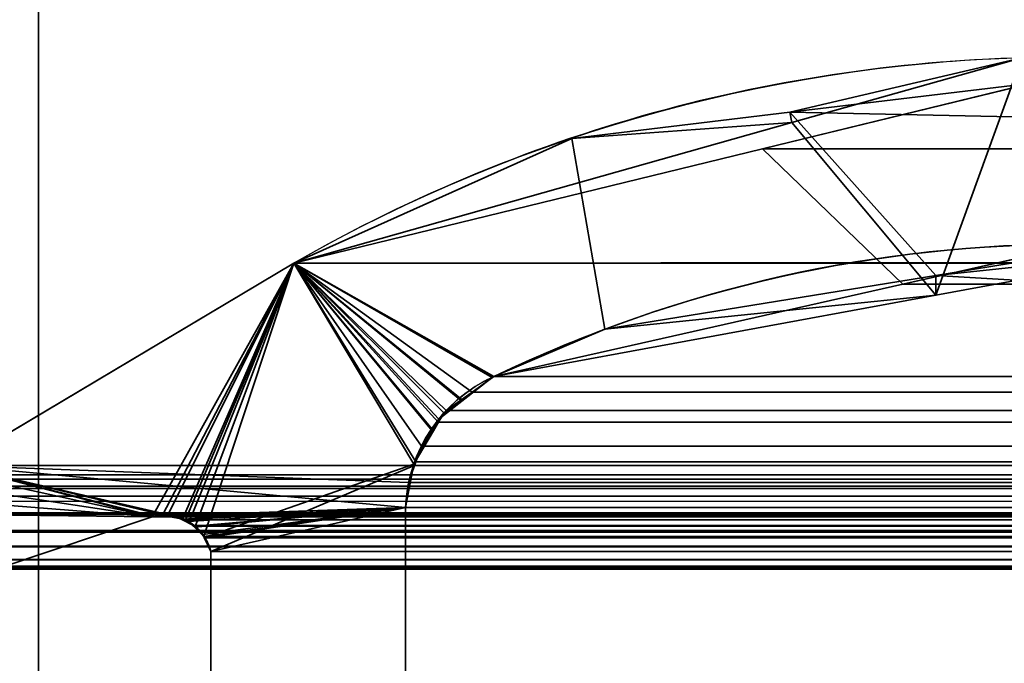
# Model space of a CAD drawing. Header units: millimetres. Extents: x -603 to 3703, y -115 to 249.
# Tile 544 of 656: x 1024.9 to 1030.1, y 11.04 to 14.44. Entities that reach past the tile are written whole.
import ezdxf

# ---------------------------------------------------------------- set-up
doc = ezdxf.new("R2010")
doc.units = ezdxf.units.MM
doc.layers.add('152', color=7, linetype='Continuous', true_color=0xffffff)

# ---------------------------------------------------------------- blocks, each defined once
blk = doc.blocks.new('UG_SURFACE_002')
at = {"layer": '152', "color": 252, "linetype": 'Continuous', "lineweight": 35}
for points in [[(2165, -13.4, 2212.25), (2165, 230.4, 2212.25), (835, 230.4, 2212.25), (835, -13.4, 2212.25)], [(985, -13.4, 2062.2499), (985, 230.4, 2062.2499), (2015.0001, 230.4, 2062.2499), (2015.0001, -13.4, 2062.2499)]]:
    blk.add_3dface(points, dxfattribs=at)
blk = doc.blocks.new('UG_SURFACE_113')
at = {"layer": '152', "color": 7, "linetype": 'Continuous', "lineweight": 35}
for points in [[(1028.9669, 13.9522, -8.75), (1030.192, 14.2393, 2017.0579), (1031.657, 13.8955, 2015.5931)], [(1028.9669, 13.9522, -8.75), (1028.978, 13.897, 2018.2719), (1030.192, 14.2393, 2017.0579)], [(1031.657, 13.8955, 2015.5931), (1031.1425, 14.2134, -8.75), (1028.9669, 13.9522, -8.75)], [(1028.9669, 13.9522, -8.75), (1031.1425, 14.2134, -8.75), (1030.7267, 13.2515, -8.75), (1029.7376, 13.0907, -8.75)], [(1029.7383, 12.9862, 2017.5116), (1030.192, 14.2393, 2017.0579), (1028.978, 13.897, 2018.2719)], [(1029.7383, 12.9862, 2017.5116), (1031.0676, 13.231, 2016.1824), (1031.657, 13.8955, 2015.5931), (1030.192, 14.2393, 2017.0579)], [(1028.978, 13.897, 2018.2719), (1028.9669, 13.9522, -8.75), (1027.8161, 13.8141, -8.75)], [(1029.7376, 13.0907, -8.75), (1027.9906, 12.8066, -8.75), (1027.8161, 13.8141, -8.75), (1028.9669, 13.9522, -8.75)], [(1026.348, 13.1555, -8.75), (1026.348, 13.1555, 2020.9019), (1028.978, 13.897, 2018.2719)], [(1028.978, 13.897, 2018.2719), (1027.8161, 13.8141, -8.75), (1026.348, 13.1555, -8.75)], [(1028.978, 13.897, 2018.2719), (1026.348, 13.1555, 2020.9019), (1027.405, 12.5565, 2019.845), (1029.7383, 12.9862, 2017.5116)], [(1026.348, 13.1555, -8.75), (1027.8161, 13.8141, -8.75), (1027.9906, 12.8066, -8.75), (1027.405, 12.5565, -8.75)], [(1029.7376, 13.0907, -8.75), (1030.7267, 13.2515, -8.75), (1032.0758, 12.9535, 2015.1744)], [(1032.0758, 12.9535, 2015.1744), (1031.0676, 13.231, 2016.1824), (1029.7376, 13.0907, -8.75)], [(1031.0676, 13.231, 2016.1824), (1029.7383, 12.9862, 2017.5116), (1029.7376, 13.0907, -8.75)], [(1024.5554, 12.0875, 2022.6946), (1026.348, 13.1555, 2020.9019), (1026.348, 13.1555, -8.75), (1024.5554, 12.0875, -8.75)], [(1027.0861, 12.2703, -8.75), (1026.9794, 12.0884, -8.75), (1024.5554, 12.0875, -8.75), (1026.348, 13.1555, -8.75)], [(1024.8029, 11.5484, 2022.4471), (1025.6004, 11.8171, 2021.6496), (1026.348, 13.1555, 2020.9019), (1024.5554, 12.0875, 2022.6946)], [(1025.6004, 11.8171, 2021.6496), (1025.6561, 11.826, 2021.5938), (1026.348, 13.1555, 2020.9019)], [(1026.348, 13.1555, 2020.9019), (1025.6561, 11.826, 2021.5938), (1025.6808, 11.8207, 2021.5693)], [(1026.348, 13.1555, 2020.9019), (1025.6808, 11.8207, 2021.5693), (1025.7604, 11.8037, 2021.4896)], [(1025.7604, 11.8037, 2021.4896), (1025.7775, 11.8, 2021.4727), (1026.348, 13.1555, 2020.9019)], [(1026.348, 13.1555, 2020.9019), (1025.7775, 11.8, 2021.4727), (1025.7958, 11.7898, 2021.4543)], [(1026.348, 13.1555, 2020.9019), (1025.7958, 11.7898, 2021.4543), (1025.8263, 11.7604, 2021.4236)], [(1025.8263, 11.7604, 2021.4236), (1025.8741, 11.7145, 2021.3759), (1026.348, 13.1555, 2020.9019)], [(1026.9816, 12.0946, 2020.2684), (1026.348, 13.1555, 2020.9019), (1025.8741, 11.7145, 2021.3759), (1025.8774, 11.7075, 2021.3728)], [(1026.348, 13.1555, -8.75), (1027.405, 12.5565, -8.75), (1027.2372, 12.4344, -8.75)], [(1026.348, 13.1555, -8.75), (1027.1413, 12.3646, -8.75), (1027.0861, 12.2703, -8.75)], [(1027.2372, 12.4344, -8.75), (1027.1413, 12.3646, -8.75), (1026.348, 13.1555, -8.75)], [(1026.348, 13.1555, 2020.9019), (1027.395, 12.552, 2019.855), (1027.405, 12.5565, 2019.845)], [(1026.348, 13.1555, 2020.9019), (1027.114, 12.3326, 2020.1359), (1027.2355, 12.4275, 2020.0145)], [(1027.2355, 12.4275, 2020.0145), (1027.395, 12.552, 2019.855), (1026.348, 13.1555, 2020.9019)], [(1026.348, 13.1555, 2020.9019), (1026.9816, 12.0946, 2020.2684), (1027.0796, 12.2708, 2020.1705)], [(1027.0796, 12.2708, 2020.1705), (1027.114, 12.3326, 2020.1359), (1026.348, 13.1555, 2020.9019)], [(1027.9906, 12.8066, -8.75), (1029.7376, 13.0907, -8.75), (1029.7383, 12.9862, 2017.5116)], [(1029.7383, 12.9862, 2017.5116), (1027.405, 12.5565, 2019.845), (1027.9906, 12.8066, -8.75)], [(1027.405, 12.5565, 2019.845), (1027.405, 12.5565, -8.75), (1027.9906, 12.8066, -8.75)], [(1027.395, 12.552, 2019.855), (1027.2355, 12.4275, 2020.0145), (1027.2372, 12.4344, -8.75)], [(1027.2372, 12.4344, -8.75), (1027.405, 12.5565, -8.75), (1027.405, 12.5565, 2019.845)], [(1027.405, 12.5565, 2019.845), (1027.395, 12.552, 2019.855), (1027.2372, 12.4344, -8.75)], [(1027.2355, 12.4275, 2020.0145), (1027.114, 12.3326, 2020.1359), (1027.1413, 12.3646, -8.75)], [(1027.1413, 12.3646, -8.75), (1027.2372, 12.4344, -8.75), (1027.2355, 12.4275, 2020.0145)], [(1027.114, 12.3326, 2020.1359), (1027.0796, 12.2708, 2020.1705), (1027.0861, 12.2703, -8.75)], [(1027.0861, 12.2703, -8.75), (1027.1413, 12.3646, -8.75), (1027.114, 12.3326, 2020.1359)], [(1026.979, 12.086, -8.75), (1026.9794, 12.0884, -8.75), (1027.0796, 12.2708, 2020.1705)], [(1027.0796, 12.2708, 2020.1705), (1026.9816, 12.0946, 2020.2684), (1026.979, 12.086, -8.75)], [(1026.9794, 12.0884, -8.75), (1027.0861, 12.2703, -8.75), (1027.0796, 12.2708, 2020.1705)], [(1024.5183, 12.052, -8.75), (1024.5554, 12.0875, -8.75), (1025.6004, 11.8171, -8.75)], [(1024.5554, 12.0875, -8.75), (1026.9794, 12.0884, -8.75), (1026.979, 12.086, -8.75)], [(1024.5554, 12.0875, -8.75), (1025.704, 11.8235, -8.75), (1025.6816, 11.8221, -8.75)], [(1024.5554, 12.0875, -8.75), (1026.9384, 11.8663, -8.75), (1025.704, 11.8235, -8.75)], [(1025.6816, 11.8221, -8.75), (1025.6004, 11.8171, -8.75), (1024.5554, 12.0875, -8.75)], [(1026.979, 12.086, -8.75), (1026.9384, 11.8663, -8.75), (1024.5554, 12.0875, -8.75)], [(1025.8774, 11.7075, 2021.3728), (1025.9112, 11.6334, 2021.3387), (1026.9799, 12.0856, 2020.2701), (1026.9816, 12.0946, 2020.2684)], [(1026.9384, 11.8663, 2020.3116), (1026.9799, 12.0856, 2020.2701), (1025.9112, 11.6334, 2021.3387)], [(1026.9384, 11.8663, -8.75), (1026.979, 12.086, -8.75), (1026.9799, 12.0856, 2020.2701)], [(1026.9799, 12.0856, 2020.2701), (1026.9384, 11.8663, 2020.3116), (1026.9384, 11.8663, -8.75)], [(1026.9816, 12.0946, 2020.2684), (1026.9799, 12.0856, 2020.2701), (1026.979, 12.086, -8.75)], [(1025.6004, 11.8171, -8.75), (1024.4608, 11.9883, -8.75), (1024.4669, 12.0027, -8.75), (1024.5183, 12.052, -8.75)], [(1025.6004, 11.8171, -8.75), (1024.428, 11.9101, -8.75), (1024.4608, 11.9883, -8.75)], [(1024.4204, 11.8303, -8.75), (1024.4203, 11.8916, -8.75), (1024.428, 11.9101, -8.75), (1025.6004, 11.8171, -8.75)], [(1025.7595, 11.8038, -8.75), (1025.704, 11.8235, -8.75), (1026.9384, 11.8663, -8.75)], [(1026.9384, 11.8663, -8.75), (1025.7913, 11.7925, -8.75), (1025.7595, 11.8038, -8.75)], [(1025.8254, 11.7618, -8.75), (1025.7913, 11.7925, -8.75), (1026.9384, 11.8663, -8.75)], [(1026.9384, 11.8663, -8.75), (1025.8675, 11.724, -8.75), (1025.8254, 11.7618, -8.75)], [(1025.8756, 11.7071, -8.75), (1025.8675, 11.724, -8.75), (1026.9384, 11.8663, -8.75)], [(1026.9384, 11.8663, -8.75), (1025.9112, 11.6334, -8.75), (1025.8756, 11.7071, -8.75)], [(1026.9384, 11.8663, -8.75), (1026.9384, 6.7187, -8.75), (1025.9112, 7.3541, -8.75), (1025.9112, 11.6334, -8.75)], [(1026.9384, 6.7187, 2020.3116), (1026.9384, 11.8663, 2020.3116), (1025.9112, 11.6334, 2021.3387), (1025.9112, 7.3541, 2021.3387)], [(1026.9384, 6.7187, -8.75), (1026.9384, 11.8663, -8.75), (1026.9384, 11.8663, 2020.3116), (1026.9384, 6.7187, 2020.3116)], [(1024.4204, 11.8303, -8.75), (1025.6004, 11.8171, -8.75), (1024.8029, 11.5484, -8.75), (1024.6998, 11.5363, -8.75)], [(1025.6004, 11.8171, 2021.6496), (1024.8029, 11.5484, 2022.4471), (1024.8029, 11.5484, -8.75), (1025.6004, 11.8171, -8.75)], [(1025.6808, 11.8207, 2021.5693), (1025.6561, 11.826, 2021.5938), (1025.6004, 11.8171, -8.75)], [(1025.6561, 11.826, 2021.5938), (1025.6004, 11.8171, 2021.6496), (1025.6004, 11.8171, -8.75)], [(1025.6004, 11.8171, -8.75), (1025.6816, 11.8221, -8.75), (1025.6808, 11.8207, 2021.5693)], [(1025.6808, 11.8207, 2021.5693), (1025.6816, 11.8221, -8.75), (1025.704, 11.8235, -8.75)], [(1025.7604, 11.8037, 2021.4896), (1025.6808, 11.8207, 2021.5693), (1025.704, 11.8235, -8.75)], [(1025.704, 11.8235, -8.75), (1025.7595, 11.8038, -8.75), (1025.7604, 11.8037, 2021.4896)], [(1025.7958, 11.7898, 2021.4543), (1025.7595, 11.8038, -8.75), (1025.7913, 11.7925, -8.75)], [(1025.7958, 11.7898, 2021.4543), (1025.7775, 11.8, 2021.4727), (1025.7595, 11.8038, -8.75)], [(1025.7775, 11.8, 2021.4727), (1025.7604, 11.8037, 2021.4896), (1025.7595, 11.8038, -8.75)], [(1025.7913, 11.7925, -8.75), (1025.8254, 11.7618, -8.75), (1025.8263, 11.7604, 2021.4236)], [(1025.8263, 11.7604, 2021.4236), (1025.7958, 11.7898, 2021.4543), (1025.7913, 11.7925, -8.75)], [(1025.8741, 11.7145, 2021.3759), (1025.8254, 11.7618, -8.75), (1025.8675, 11.724, -8.75)], [(1025.8741, 11.7145, 2021.3759), (1025.8263, 11.7604, 2021.4236), (1025.8254, 11.7618, -8.75)], [(1025.8675, 11.724, -8.75), (1025.8756, 11.7071, -8.75), (1025.8774, 11.7075, 2021.3728)], [(1025.8774, 11.7075, 2021.3728), (1025.8741, 11.7145, 2021.3759), (1025.8675, 11.724, -8.75)], [(1025.9112, 11.6334, 2021.3387), (1025.8774, 11.7075, 2021.3728), (1025.8756, 11.7071, -8.75)], [(1025.8756, 11.7071, -8.75), (1025.9112, 11.6334, -8.75), (1025.9112, 11.6334, 2021.3387)], [(1025.9112, 7.3541, 2021.3387), (1025.9112, 11.6334, 2021.3387), (1025.9112, 11.6334, -8.75), (1025.9112, 7.3541, -8.75)]]:
    blk.add_3dface(points, dxfattribs=at)
blk = doc.blocks.new('UG_SURFACE_114')
at = {"layer": '152', "color": 7, "linetype": 'Continuous', "lineweight": 35}
for points in [[(1028.8221, 13.7586, 2018.4281), (1030.7813, 14.2362, 2016.4688), (1030.4995, 13.2561, 2016.7506), (1029.5644, 13.0447, 2017.6857)], [(1028.8221, 13.7586, 2018.4281), (1971.195, 13.867, 2018.445), (1969.2187, 14.2362, 2016.4688)], [(1030.7813, 14.2362, 2016.4688), (1028.8221, 13.7586, 2018.4281), (1969.2187, 14.2362, 2016.4688)], [(1026.348, 13.1555, 2020.9019), (1972.85, 13.5578, 2020.1001), (1971.195, 13.867, 2018.445)], [(1971.195, 13.867, 2018.445), (1028.8221, 13.7586, 2018.4281), (1026.348, 13.1555, 2020.9019)], [(1029.5644, 13.0447, 2017.6857), (1027.405, 12.5565, 2019.845), (1026.348, 13.1555, 2020.9019), (1028.8221, 13.7586, 2018.4281)], [(1026.348, 13.1555, 2020.9019), (1973.652, 13.1555, 2020.9019), (1972.85, 13.5578, 2020.1001)], [(1969.5216, 13.2561, 2016.7716), (1029.5644, 13.0447, 2017.6857), (1030.4995, 13.2561, 2016.7506)], [(1969.5216, 13.2561, 2016.7716), (1970.4359, 13.048, 2017.6859), (1029.5644, 13.0447, 2017.6857)], [(1026.9928, 12.1065, 2020.2572), (1026.9547, 11.9977, 2020.2954), (1024.5554, 12.0875, 2022.6946), (1026.348, 13.1555, 2020.9019)], [(1975.4446, 12.0875, 2022.6946), (1973.652, 13.1555, 2020.9019), (1026.348, 13.1555, 2020.9019), (1024.5554, 12.0875, 2022.6946)], [(1026.348, 13.1555, 2020.9019), (1027.022, 12.19, 2020.2281), (1026.9928, 12.1065, 2020.2572)], [(1026.348, 13.1555, 2020.9019), (1027.405, 12.5565, 2019.845), (1027.2902, 12.4749, 2019.9597)], [(1026.348, 13.1555, 2020.9019), (1027.1529, 12.3772, 2020.097), (1027.1101, 12.316, 2020.1399)], [(1027.1101, 12.316, 2020.1399), (1027.022, 12.19, 2020.2281), (1026.348, 13.1555, 2020.9019)], [(1027.2902, 12.4749, 2019.9597), (1027.1529, 12.3772, 2020.097), (1026.348, 13.1555, 2020.9019)], [(1029.5644, 13.0447, 2017.6857), (1970.4359, 13.048, 2017.6859), (1972.595, 12.5565, 2019.845)], [(1972.595, 12.5565, 2019.845), (1027.405, 12.5565, 2019.845), (1029.5644, 13.0447, 2017.6857)], [(1027.2902, 12.4749, 2019.9597), (1027.405, 12.5565, 2019.845), (1972.595, 12.5565, 2019.845)], [(1972.595, 12.5565, 2019.845), (1972.7128, 12.484, 2019.9628), (1027.2902, 12.4749, 2019.9597)], [(1027.1529, 12.3772, 2020.097), (1027.2902, 12.4749, 2019.9597), (1972.7128, 12.484, 2019.9628)], [(1972.7128, 12.484, 2019.9628), (1972.7702, 12.4486, 2020.0202), (1027.1529, 12.3772, 2020.097)], [(1972.7702, 12.4486, 2020.0202), (1027.1101, 12.316, 2020.1399), (1027.1529, 12.3772, 2020.097)], [(1972.7702, 12.4486, 2020.0202), (1972.8895, 12.3135, 2020.1395), (1027.1101, 12.316, 2020.1399)], [(1027.022, 12.19, 2020.2281), (1027.1101, 12.316, 2020.1399), (1972.8895, 12.3135, 2020.1395)], [(1972.8895, 12.3135, 2020.1395), (1972.942, 12.2541, 2020.1919), (1027.022, 12.19, 2020.2281)], [(1972.942, 12.2541, 2020.1919), (1026.9928, 12.1065, 2020.2572), (1027.022, 12.19, 2020.2281)], [(1972.942, 12.2541, 2020.1919), (1973.0098, 12.1077, 2020.2599), (1026.9928, 12.1065, 2020.2572)], [(1024.5012, 12.0383, 2022.7487), (1024.5554, 12.0875, 2022.6946), (1025.6004, 11.8171, 2021.6496), (1024.8029, 11.5484, 2022.4471)], [(1024.5554, 12.0875, 2022.6946), (1024.5012, 12.0383, 2022.7487), (1975.498, 12.0365, 2022.748)], [(1024.5554, 12.0875, 2022.6946), (1026.9384, 11.8663, 2020.3116), (1025.7167, 11.8212, 2021.5333), (1025.6871, 11.8201, 2021.5631)], [(1025.6871, 11.8201, 2021.5631), (1025.6144, 11.8176, 2021.6355), (1024.5554, 12.0875, 2022.6946)], [(1025.6144, 11.8176, 2021.6355), (1025.6004, 11.8171, 2021.6496), (1024.5554, 12.0875, 2022.6946)], [(1026.9547, 11.9977, 2020.2954), (1026.9384, 11.8663, 2020.3116), (1024.5554, 12.0875, 2022.6946)], [(1975.498, 12.0365, 2022.748), (1975.4446, 12.0875, 2022.6946), (1024.5554, 12.0875, 2022.6946)], [(1026.9547, 11.9977, 2020.2954), (1026.9928, 12.1065, 2020.2572), (1973.0098, 12.1077, 2020.2599)], [(1973.0098, 12.1077, 2020.2599), (1973.025, 12.0751, 2020.2749), (1026.9547, 11.9977, 2020.2954)], [(1973.025, 12.0751, 2020.2749), (1973.0616, 11.8663, 2020.3116), (1026.9547, 11.9977, 2020.2954)], [(1975.5521, 11.9652, 2022.8021), (1024.4761, 12.0155, 2022.774), (1024.4516, 11.9779, 2022.7985)], [(1024.5012, 12.0383, 2022.7487), (1024.4761, 12.0155, 2022.774), (1975.5329, 12.0032, 2022.7828)], [(1024.4761, 12.0155, 2022.774), (1975.5521, 11.9652, 2022.8021), (1975.5329, 12.0032, 2022.7828)], [(1975.5329, 12.0032, 2022.7828), (1975.498, 12.0365, 2022.748), (1024.5012, 12.0383, 2022.7487)], [(1975.5521, 11.9652, 2022.8021), (1024.4472, 11.9664, 2022.8028), (1024.4319, 11.9258, 2022.8181)], [(1024.4319, 11.9258, 2022.8181), (1975.569, 11.9316, 2022.819), (1975.5521, 11.9652, 2022.8021)], [(1024.4516, 11.9779, 2022.7985), (1024.4472, 11.9664, 2022.8028), (1975.5521, 11.9652, 2022.8021)], [(1973.0616, 11.8663, 2020.3116), (1026.9384, 11.8663, 2020.3116), (1026.9547, 11.9977, 2020.2954)], [(1024.4319, 11.9258, 2022.8181), (1024.4216, 11.8984, 2022.8283), (1975.5852, 11.846, 2022.8353)], [(1024.4319, 11.9258, 2022.8181), (1975.5698, 11.9274, 2022.8198), (1975.569, 11.9316, 2022.819)], [(1975.5852, 11.846, 2022.8353), (1975.5698, 11.9274, 2022.8198), (1024.4319, 11.9258, 2022.8181)], [(1024.4216, 11.8984, 2022.8283), (1024.4156, 11.8382, 2022.8345), (1975.5852, 11.846, 2022.8353)], [(1025.7601, 11.8001, 2021.4899), (1025.7167, 11.8212, 2021.5333), (1026.9384, 11.8663, 2020.3116)], [(1026.9384, 11.8663, 2020.3116), (1025.8265, 11.7677, 2021.4236), (1025.8185, 11.7716, 2021.4317), (1025.7601, 11.8001, 2021.4899)], [(1025.8732, 11.7134, 2021.3768), (1025.8265, 11.7677, 2021.4236), (1026.9384, 11.8663, 2020.3116)], [(1026.9384, 11.8663, 2020.3116), (1025.88, 11.7055, 2021.3699), (1025.8732, 11.7134, 2021.3768)], [(1026.9384, 11.8663, 2020.3116), (1025.9112, 11.6334, 2021.3387), (1025.88, 11.7055, 2021.3699)], [(1025.9112, 7.3541, 2021.3387), (1025.9112, 11.6334, 2021.3387), (1026.9384, 11.8663, 2020.3116), (1026.9384, 6.7187, 2020.3116)], [(1026.9384, 6.7187, 2020.3116), (1026.9384, 11.8663, 2020.3116), (1973.0616, 11.8663, 2020.3116), (1973.0616, 6.7187, 2020.3116)], [(1975.5844, 11.8085, 2022.8345), (1024.4156, 11.8382, 2022.8345), (1024.4145, 11.8282, 2022.8355)], [(1024.4145, 11.8282, 2022.8355), (1024.428, 11.7445, 2022.8219), (1975.572, 11.7445, 2022.8219)], [(1975.572, 11.7445, 2022.8219), (1975.5844, 11.8085, 2022.8345), (1024.4145, 11.8282, 2022.8355)], [(1024.4156, 11.8382, 2022.8345), (1975.5851, 11.8384, 2022.835), (1975.5852, 11.846, 2022.8353)], [(1975.5844, 11.8085, 2022.8345), (1975.5851, 11.8384, 2022.835), (1024.4156, 11.8382, 2022.8345)], [(1974.3996, 11.8171, 2021.6496), (1975.1971, 11.5484, 2022.4471), (1024.8029, 11.5484, 2022.4471), (1025.6004, 11.8171, 2021.6496)], [(1974.3996, 11.8171, 2021.6496), (1025.6004, 11.8171, 2021.6496), (1025.6144, 11.8176, 2021.6355)], [(1974.3232, 11.8261, 2021.5731), (1025.6144, 11.8176, 2021.6355), (1025.6871, 11.8201, 2021.5631)], [(1974.3232, 11.8261, 2021.5731), (1974.3855, 11.8187, 2021.6355), (1025.6144, 11.8176, 2021.6355)], [(1025.6144, 11.8176, 2021.6355), (1974.3855, 11.8187, 2021.6355), (1974.3996, 11.8171, 2021.6496)], [(1025.6871, 11.8201, 2021.5631), (1974.3134, 11.823, 2021.5635), (1974.3232, 11.8261, 2021.5731)], [(1974.3134, 11.823, 2021.5635), (1025.6871, 11.8201, 2021.5631), (1025.7167, 11.8212, 2021.5333)], [(1025.7167, 11.8212, 2021.5333), (1974.2395, 11.7993, 2021.4894), (1974.3134, 11.823, 2021.5635)], [(1025.7167, 11.8212, 2021.5333), (1025.7601, 11.8001, 2021.4899), (1974.2395, 11.7993, 2021.4894)], [(1974.1986, 11.7862, 2021.4486), (1025.7601, 11.8001, 2021.4899), (1025.8185, 11.7716, 2021.4317)], [(1974.1986, 11.7862, 2021.4486), (1974.2395, 11.7993, 2021.4894), (1025.7601, 11.8001, 2021.4899)], [(1025.8185, 11.7716, 2021.4317), (1974.1828, 11.7701, 2021.4329), (1974.1986, 11.7862, 2021.4486)], [(1974.1828, 11.7701, 2021.4329), (1025.8185, 11.7716, 2021.4317), (1025.8265, 11.7677, 2021.4236)], [(1025.8265, 11.7677, 2021.4236), (1974.1271, 11.7128, 2021.3771), (1974.1828, 11.7701, 2021.4329)], [(1025.8265, 11.7677, 2021.4236), (1025.8732, 11.7134, 2021.3768), (1974.1271, 11.7128, 2021.3771)], [(1024.4323, 11.736, 2022.8179), (1975.5677, 11.736, 2022.8179), (1975.572, 11.7445, 2022.8219), (1024.428, 11.7445, 2022.8219)], [(1975.5313, 11.662, 2022.7814), (1024.4323, 11.736, 2022.8179), (1024.4687, 11.662, 2022.7814)], [(1975.5313, 11.662, 2022.7814), (1975.5677, 11.736, 2022.8179), (1024.4323, 11.736, 2022.8179)], [(1974.1204, 11.7061, 2021.3704), (1025.8732, 11.7134, 2021.3768), (1025.88, 11.7055, 2021.3699)], [(1974.1204, 11.7061, 2021.3704), (1974.1271, 11.7128, 2021.3771), (1025.8732, 11.7134, 2021.3768)], [(1025.88, 11.7055, 2021.3699), (1974.0888, 11.6334, 2021.3387), (1974.1204, 11.7061, 2021.3704)], [(1025.88, 11.7055, 2021.3699), (1025.9112, 11.6334, 2021.3387), (1974.0888, 11.6334, 2021.3387)], [(1024.4687, 11.662, 2022.7814), (1024.4725, 11.6582, 2022.7776), (1975.5275, 11.6582, 2022.7776), (1975.5313, 11.662, 2022.7814)], [(1975.5275, 11.6582, 2022.7776), (1024.4725, 11.6582, 2022.7776), (1024.539, 11.5917, 2022.711)], [(1024.539, 11.5917, 2022.711), (1975.461, 11.5914, 2022.711), (1975.5275, 11.6582, 2022.7776)], [(1975.4601, 11.5905, 2022.7101), (1024.539, 11.5917, 2022.711), (1024.5411, 11.5896, 2022.7089)], [(1975.4601, 11.5905, 2022.7101), (1975.461, 11.5914, 2022.711), (1024.539, 11.5917, 2022.711)], [(1974.0888, 7.3541, 2021.3387), (1974.0888, 11.6334, 2021.3387), (1025.9112, 11.6334, 2021.3387), (1025.9112, 7.3541, 2021.3387)], [(1975.4601, 11.5905, 2022.7101), (1024.5411, 11.5896, 2022.7089), (1024.622, 11.5553, 2022.6281)], [(1024.622, 11.5553, 2022.6281), (1975.3782, 11.5548, 2022.6281), (1975.4601, 11.5905, 2022.7101)], [(1975.3782, 11.5548, 2022.6281), (1024.622, 11.5553, 2022.6281), (1024.658, 11.54, 2022.5921)], [(1975.3457, 11.5407, 2022.5956), (1975.3782, 11.5548, 2022.6281), (1024.658, 11.54, 2022.5921)], [(1975.3457, 11.5407, 2022.5956), (1024.658, 11.54, 2022.5921), (1024.7089, 11.5412, 2022.541)], [(1024.7089, 11.5412, 2022.541), (1975.2913, 11.5435, 2022.5413), (1975.3457, 11.5407, 2022.5956)], [(1975.2913, 11.5435, 2022.5413), (1024.7089, 11.5412, 2022.541), (1024.7829, 11.5429, 2022.4671)], [(1024.7829, 11.5429, 2022.4671), (1975.1971, 11.5484, 2022.4471), (1975.2913, 11.5435, 2022.5413)], [(1024.7829, 11.5429, 2022.4671), (1024.8029, 11.5484, 2022.4471), (1975.1971, 11.5484, 2022.4471)]]:
    blk.add_3dface(points, dxfattribs=at)
blk = doc.blocks.new('UG_SURFACE_124')
at = {"layer": '152', "color": 41, "linetype": 'Continuous', "lineweight": 35}
for points in [[(1029.5, 203.3, -5.75), (1029.5, 229.15, -5.75), (1041.35, 229.15, -5.75), (1041.35, 11.15, -5.75)], [(1036.9999, 19.5, -5.75), (1029.5, 203.3, -5.75), (1041.35, 11.15, -5.75)]]:
    blk.add_3dface(points, dxfattribs=at)
blk = doc.blocks.new('UG_SURFACE_157')
at = {"layer": '152', "color": 252, "linetype": 'Continuous', "lineweight": 35}
for points in [[(1025, -30.32, 2022.2499), (1025, 62.52, 2022.2499), (1023.5, 62.52, 2023.7501), (1023.5, -30.32, 2023.7501)], [(1025, 62.52, -8.75), (1025, -30.32, -8.75), (1023.5, -30.32, -8.75), (1023.5, 62.52, -8.75)], [(1025, 62.52, 2022.2499), (1025, -30.32, 2022.2499), (1025, -30.32, -8.75), (1025, 62.52, -8.75)]]:
    blk.add_3dface(points, dxfattribs=at)
blk = doc.blocks.new('UG_SURFACE_158')
at = {"layer": '152', "color": 252, "linetype": 'Continuous', "lineweight": 35}
for points in [[(1025, -30.32, 2022.2499), (1025, 62.52, 2022.2499), (1023.5, 62.52, 2023.7501), (1023.5, -30.32, 2023.7501)], [(1025, 62.52, -8.75), (1025, -30.32, -8.75), (1023.5, -30.32, -8.75), (1023.5, 62.52, -8.75)], [(1025, 62.52, 2022.2499), (1025, -30.32, 2022.2499), (1025, -30.32, -8.75), (1025, 62.52, -8.75)]]:
    blk.add_3dface(points, dxfattribs=at)
blk = doc.blocks.new('UG_SURFACE_163')
at = {"layer": '152', "color": 252, "linetype": 'Continuous', "lineweight": 35}
for points in [[(1023.5, -30.32, 2023.7501), (1976.5, -30.32, 2023.7501), (1976.5, 62.52, 2023.7501), (1023.5, 62.52, 2023.7501)], [(1025, 62.52, 2022.2499), (1025, -30.32, 2022.2499), (1023.5, -30.32, 2023.7501), (1023.5, 62.52, 2023.7501)], [(1025, -30.32, 2022.2499), (1025, 62.52, 2022.2499), (1975, 62.52, 2022.2499), (1975, -30.32, 2022.2499)]]:
    blk.add_3dface(points, dxfattribs=at)

msp = doc.modelspace()

# ---------------------------------------------------------------- linework, layer by layer
at = {"layer": '152', "color": 251, "linetype": 'Continuous', "lineweight": -3, "true_color": 0x636466}
for p, q in [((1025, -30.32, 2022.25), (1025, 62.52, 2022.25)), ((1025, 62.52, -8.75), (1025, -30.32, -8.75)), ((1025, 62.52, -8.75), (1025, -30.32, -8.75)), ((1025, -30.32, 2022.25), (1025, 62.52, 2022.25)), ((1025, -30.32, 2022.25), (1025, 62.52, 2022.25)), ((1024.5555, 12.0875, 2022.6945), (1026.348, 13.1555, 2020.902)), ((1024.5555, 12.0875, 2022.6945), (1026.348, 13.1555, 2020.902)), ((1024.5555, 12.0875, -8.75), (1026.348, 13.1555, -8.75)), ((1026.348, 13.1555, 2020.902), (1026.348, 13.1555, -8.75)), ((1973.652, 13.1555, 2020.902), (1026.348, 13.1555, 2020.902)), ((1027.405, 12.5565, 2019.845), (1972.595, 12.5565, 2019.845)), ((1027.405, 12.5565, -8.75), (1027.405, 12.5565, 2019.845)), ((1975.4445, 12.0875, 2022.6945), (1024.5555, 12.0875, 2022.6945)), ((1026.9385, 11.8663, -8.75), (1026.9385, 11.8663, 2020.3115)), ((1026.9385, 11.8663, 2020.3115), (1026.9385, 6.7187, 2020.3115)), ((1026.9385, 6.7187, -8.75), (1026.9385, 11.8663, -8.75)), ((1026.9385, 11.8663, 2020.3115), (1973.0615, 11.8663, 2020.3115)), ((1026.9385, 11.8663, 2020.3115), (1026.9385, 6.7187, 2020.3115)), ((1025.6004, 11.8171, 2021.6496), (1024.8029, 11.5484, 2022.4471)), ((1025.6004, 11.8171, -8.75), (1024.8029, 11.5484, -8.75)), ((1025.6004, 11.8171, 2021.6496), (1024.8029, 11.5484, 2022.4471)), ((1025.6004, 11.8171, 2021.6496), (1025.6004, 11.8171, -8.75)), ((1974.3996, 11.8171, 2021.6496), (1025.6004, 11.8171, 2021.6496)), ((1975.572, 11.7445, 2022.822), (1024.428, 11.7445, 2022.822)), ((1025.9112, 11.6334, 2021.3388), (1025.9112, 11.6334, -8.75)), ((1025.9112, 7.3541, 2021.3388), (1025.9112, 11.6334, 2021.3388)), ((1974.0888, 11.6334, 2021.3388), (1025.9112, 11.6334, 2021.3388)), ((1025.9112, 7.3541, -8.75), (1025.9112, 11.6334, -8.75)), ((1025.9112, 7.3541, 2021.3388), (1025.9112, 11.6334, 2021.3388)), ((1975.1971, 11.5484, 2022.4471), (1024.8029, 11.5484, 2022.4471)), ((1975.1971, 11.5484, 2022.4471), (1024.8029, 11.5484, 2022.4471))]:
    msp.add_line(p, q, dxfattribs=at)
for points in [[(1034.337, 13.2666, -8.75), (1031.8326, 14.6068, -8.75), (1028.8146, 14.5654, -8.75), (1026.348, 13.1555, -8.75)], [(1034.337, 13.2666, 2012.913), (1031.8326, 14.6068, 2015.4174), (1028.8146, 14.5654, 2018.4354), (1026.348, 13.1555, 2020.902)], [(1034.337, 13.2666, -8.75), (1031.8326, 14.6068, -8.75), (1028.8146, 14.5654, -8.75), (1026.348, 13.1555, -8.75)], [(1027.405, 12.5565, 2019.845), (1029.3533, 13.4942, 2017.8967), (1031.6234, 13.4889, 2015.6266), (1033.5678, 12.5427, 2013.6822)], [(1033.5678, 12.5427, -8.75), (1031.6234, 13.4889, -8.75), (1029.3533, 13.4942, -8.75), (1027.405, 12.5565, -8.75)], [(1027.405, 12.5565, 2019.845), (1029.3533, 13.4942, 2017.8967), (1031.6234, 13.4889, 2015.6266), (1033.5678, 12.5427, 2013.6822)], [(1026.9385, 11.8663, 2020.3115), (1026.9502, 12.1661, 2020.2998), (1027.131, 12.4337, 2020.119), (1027.405, 12.5565, 2019.845)], [(1027.405, 12.5565, -8.75), (1027.131, 12.4337, -8.75), (1026.9502, 12.1661, -8.75), (1026.9385, 11.8663, -8.75)], [(1025.9112, 11.6334, 2021.3388), (1025.8719, 11.7757, 2021.3781), (1025.7342, 11.8542, 2021.5158), (1025.6004, 11.8171, 2021.6496)], [(1025.6004, 11.8171, -8.75), (1025.7342, 11.8542, -8.75), (1025.8719, 11.7757, -8.75), (1025.9112, 11.6334, -8.75)]]:
    msp.add_open_spline(points, degree=3, dxfattribs=at)
for points, knots in [([(1034.337, 13.2666, 2012.913), (1033.052, 13.9543, 2014.198), (1031.7007, 14.26, 2015.5493), (1028.9723, 14.2249, 2018.2777), (1027.6213, 13.8833, 2019.6287), (1026.348, 13.1555, 2020.902)], [0, 0, 0, 0, 0.5, 0.5, 1, 1, 1, 1]), ([(1033.5678, 12.5427, 2013.6822), (1032.577, 13.0249, 2014.673), (1031.5345, 13.2538, 2015.7155), (1029.4398, 13.2584, 2017.8102), (1028.397, 13.034, 2018.853), (1027.405, 12.5565, 2019.845)], [0, 0, 0, 0, 0.5, 0.5, 1, 1, 1, 1]), ([(1027.405, 12.5565, 2019.845), (1027.3154, 12.5163, 2019.9346), (1027.2282, 12.4571, 2020.0218), (1027.1033, 12.3245, 2020.1467), (1027.0579, 12.2616, 2020.1921), (1026.9927, 12.1317, 2020.2573), (1026.9691, 12.0663, 2020.2809), (1026.9457, 11.9551, 2020.3043), (1026.9402, 11.9107, 2020.3098), (1026.9385, 11.8663, 2020.3115)], [0, 0, 0, 0, 0.396678, 0.396678, 0.657107, 0.657107, 0.869169, 0.869169, 1, 1, 1, 1]), ([(1025.6004, 11.8171, 2021.6496), (1025.6385, 11.8276, 2021.6115), (1025.6783, 11.8291, 2021.5717), (1025.755, 11.8133, 2021.495), (1025.7932, 11.7957, 2021.4568), (1025.8463, 11.751, 2021.4037), (1025.8648, 11.7301, 2021.3852), (1025.8931, 11.6842, 2021.3569), (1025.904, 11.6596, 2021.346), (1025.9112, 11.6334, 2021.3388)], [0, 0, 0, 0, 0.322138, 0.322138, 0.644766, 0.644766, 0.835344, 0.835344, 1, 1, 1, 1])]:
    msp.add_open_spline(points, degree=3, knots=knots, dxfattribs=at)

# ---------------------------------------------------------------- block references
for name in ['UG_SURFACE_002', 'UG_SURFACE_124', 'UG_SURFACE_157', 'UG_SURFACE_158', 'UG_SURFACE_163', 'UG_SURFACE_113', 'UG_SURFACE_114']:
    msp.add_blockref(name, (0, 0), dxfattribs=at)

doc.saveas('drawing.dxf')
